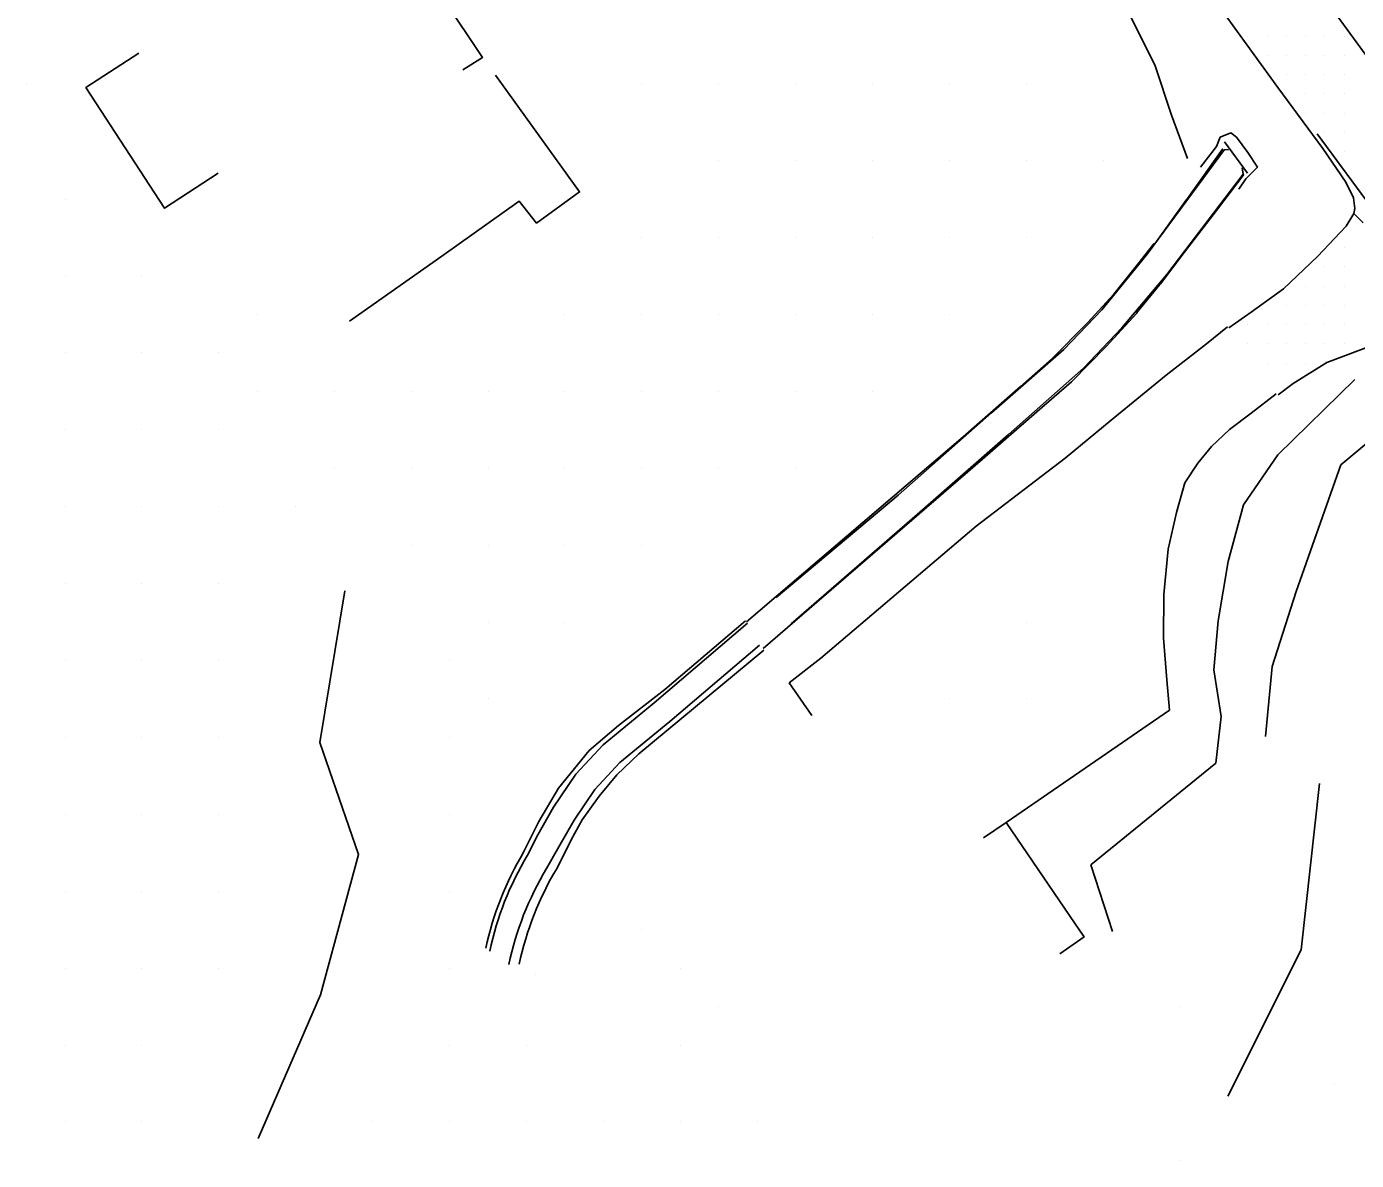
# Model space of a CAD drawing. Extents: x 1762120 to 1766775, y 709485 to 712965.
# Drawn here: x 1763554.9 to 1763727.9, y 711735.1 to 711882.5 of the extents above; entities that cross this region are included whole.
import ezdxf

# ---------------------------------------------------------------- set-up
doc = ezdxf.new("R2010")
doc.units = 0
for name, color, linetype in [('Exist DTM Breakline', 7, 'Continuous'), ('Exist DTM Breakline Underwater', 7, 'Continuous'), ('Exist DTM QL2 LIDAR Elevation Point', 7, 'Continuous'), ('Exist DTM Scan Elevation Point', 7, 'Continuous'), ('Exist Roads EOP', 7, 'Continuous'), ('Exist Roads EOP Other', 7, 'Continuous'), ('Exist Roads EOT', 7, 'Continuous'), ('Exist Structure Minor Head and End Wall', 7, 'Continuous'), ('PH Exist DTM Breakline', 7, 'Continuous')]:
    doc.layers.add(name, color=color, linetype=linetype)

msp = doc.modelspace()

# ---------------------------------------------------------------- linework, layer by layer
at = {"layer": 'Exist DTM Breakline'}
msp.add_lwpolyline([(1763712.55, 711861.36), (1763713.48, 711862.7), (1763714.99, 711864.22), (1763713.74, 711866.14), (1763712.25, 711868.12), (1763711.53, 711868.7), (1763710.14, 711868.12), (1763709.68, 711866.91), (1763707.56, 711864.22)], dxfattribs=at)
at = {"layer": 'Exist DTM Breakline Underwater'}
for points in [[(1763652.42, 711808.27), (1763668.27, 711821.55), (1763680.4, 711832.26), (1763689.79, 711840.52), (1763694.77, 711845.66), (1763700.63, 711852.89), (1763710.72, 711866.52), (1763711.24, 711866.49)], [(1763654.33, 711804.82), (1763670.74, 711819.05), (1763682.61, 711829.46), (1763692.38, 711838.07), (1763697.36, 711843.32), (1763703.21, 711850.28), (1763713.12, 711863.3), (1763713, 711864.15)]]:
    msp.add_lwpolyline(points, dxfattribs=at)
at = {"layer": 'Exist DTM QL2 LIDAR Elevation Point'}
for p, q in [((1763554.93, 711875.07), (1763554.93, 711875.07)), ((1763634.94, 711875.07), (1763634.94, 711875.07)), ((1763644.94, 711875.07), (1763644.94, 711875.07)), ((1763654.94, 711875.07), (1763654.94, 711875.07)), ((1763664.94, 711875.07), (1763664.94, 711875.07)), ((1763674.94, 711875.07), (1763674.94, 711875.07)), ((1763684.94, 711875.07), (1763684.94, 711875.07)), ((1763644.94, 711865.07), (1763644.94, 711865.07)), ((1763654.94, 711865.07), (1763654.94, 711865.07)), ((1763664.94, 711865.07), (1763664.94, 711865.07)), ((1763674.94, 711865.07), (1763674.94, 711865.07)), ((1763684.94, 711865.07), (1763684.94, 711865.07)), ((1763694.94, 711865.07), (1763694.94, 711865.07)), ((1763559.93, 711860.07), (1763559.93, 711860.07)), ((1763634.94, 711855.07), (1763634.94, 711855.07)), ((1763644.94, 711855.07), (1763644.94, 711855.07)), ((1763654.94, 711855.07), (1763654.94, 711855.07)), ((1763664.94, 711855.07), (1763664.94, 711855.07)), ((1763674.94, 711855.07), (1763674.94, 711855.07)), ((1763684.94, 711855.07), (1763684.94, 711855.07)), ((1763559.93, 711850.07), (1763559.93, 711850.07)), ((1763569.93, 711850.07), (1763569.93, 711850.07)), ((1763584.93, 711845.07), (1763584.93, 711845.07)), ((1763624.93, 711845.07), (1763624.93, 711845.07)), ((1763634.94, 711845.07), (1763634.94, 711845.07)), ((1763644.94, 711845.07), (1763644.94, 711845.07)), ((1763654.94, 711845.07), (1763654.94, 711845.07)), ((1763664.94, 711845.07), (1763664.94, 711845.07)), ((1763674.94, 711845.07), (1763674.94, 711845.07)), ((1763559.93, 711840.07), (1763559.93, 711840.07)), ((1763569.93, 711840.07), (1763569.93, 711840.07)), ((1763579.93, 711840.07), (1763579.93, 711840.07)), ((1763584.93, 711835.07), (1763584.93, 711835.07)), ((1763594.93, 711835.07), (1763594.93, 711835.07)), ((1763604.93, 711835.07), (1763604.93, 711835.07)), ((1763614.93, 711835.07), (1763614.93, 711835.07)), ((1763624.93, 711835.07), (1763624.93, 711835.07)), ((1763634.94, 711835.07), (1763634.94, 711835.07)), ((1763644.94, 711835.07), (1763644.94, 711835.07)), ((1763654.94, 711835.07), (1763654.94, 711835.07)), ((1763664.94, 711835.07), (1763664.94, 711835.07)), ((1763559.93, 711830.07), (1763559.93, 711830.07)), ((1763569.93, 711830.07), (1763569.93, 711830.07)), ((1763579.93, 711830.07), (1763579.93, 711830.07)), ((1763594.93, 711825.07), (1763594.93, 711825.07)), ((1763604.93, 711825.07), (1763604.93, 711825.07)), ((1763614.93, 711825.07), (1763614.93, 711825.07)), ((1763624.93, 711825.07), (1763624.93, 711825.07)), ((1763634.94, 711825.07), (1763634.94, 711825.07)), ((1763644.94, 711825.07), (1763644.94, 711825.07)), ((1763654.94, 711825.07), (1763654.94, 711825.07)), ((1763559.93, 711820.07), (1763559.93, 711820.07)), ((1763569.93, 711820.07), (1763569.93, 711820.07)), ((1763579.93, 711820.07), (1763579.93, 711820.07)), ((1763589.93, 711820.07), (1763589.93, 711820.07)), ((1763604.93, 711815.07), (1763604.93, 711815.07)), ((1763614.93, 711815.07), (1763614.93, 711815.07)), ((1763624.93, 711815.07), (1763624.93, 711815.07)), ((1763634.94, 711815.07), (1763634.94, 711815.07)), ((1763559.93, 711810.07), (1763559.93, 711810.07)), ((1763569.93, 711810.07), (1763569.93, 711810.07)), ((1763579.93, 711810.07), (1763579.93, 711810.07)), ((1763614.93, 711805.07), (1763614.93, 711805.07)), ((1763624.93, 711805.07), (1763624.93, 711805.07)), ((1763684.94, 711805.07), (1763684.94, 711805.07)), ((1763559.93, 711800.07), (1763559.93, 711800.07)), ((1763569.93, 711800.07), (1763569.93, 711800.07)), ((1763579.93, 711800.07), (1763579.93, 711800.07)), ((1763609.93, 711800.07), (1763609.93, 711800.07)), ((1763614.93, 711795.06), (1763614.93, 711795.06)), ((1763674.94, 711795.06), (1763674.94, 711795.06)), ((1763684.94, 711795.06), (1763684.94, 711795.06)), ((1763559.93, 711790.06), (1763559.93, 711790.06)), ((1763569.93, 711790.06), (1763569.93, 711790.06)), ((1763579.93, 711790.06), (1763579.93, 711790.06)), ((1763609.93, 711790.06), (1763609.93, 711790.06)), ((1763559.93, 711780.06), (1763559.93, 711780.06)), ((1763569.93, 711780.06), (1763569.93, 711780.06)), ((1763579.93, 711780.06), (1763579.93, 711780.06)), ((1763609.93, 711780.06), (1763609.93, 711780.06)), ((1763559.93, 711770.06), (1763559.93, 711770.06)), ((1763569.93, 711770.06), (1763569.93, 711770.06)), ((1763579.93, 711770.06), (1763579.93, 711770.06)), ((1763609.93, 711770.06), (1763609.93, 711770.06)), ((1763634.94, 711765.06), (1763634.94, 711765.06)), ((1763559.93, 711760.06), (1763559.93, 711760.06)), ((1763569.93, 711760.06), (1763569.93, 711760.06)), ((1763579.93, 711760.06), (1763579.93, 711760.06)), ((1763609.93, 711760.06), (1763609.93, 711760.06)), ((1763621.16, 711759.19), (1763621.16, 711759.19)), ((1763639.94, 711760.06), (1763639.94, 711760.06)), ((1763644.94, 711755.06), (1763644.94, 711755.06)), ((1763704.95, 711755.06), (1763704.95, 711755.06)), ((1763559.93, 711750.06), (1763559.93, 711750.06)), ((1763569.93, 711750.06), (1763569.93, 711750.06)), ((1763609.93, 711750.06), (1763609.93, 711750.06)), ((1763619.93, 711750.06), (1763619.93, 711750.06)), ((1763639.94, 711750.06), (1763639.94, 711750.06)), ((1763724.95, 711745.06), (1763724.95, 711745.06)), ((1763559.93, 711740.06), (1763559.93, 711740.06)), ((1763569.93, 711740.06), (1763569.93, 711740.06)), ((1763599.93, 711740.06), (1763599.93, 711740.06)), ((1763609.93, 711740.06), (1763609.93, 711740.06)), ((1763619.93, 711740.06), (1763619.93, 711740.06)), ((1763629.94, 711740.06), (1763629.94, 711740.06)), ((1763639.94, 711740.06), (1763639.94, 711740.06)), ((1763649.94, 711740.06), (1763649.94, 711740.06)), ((1763704.95, 711735.06), (1763704.95, 711735.06))]:
    msp.add_line(p, q, dxfattribs=at)
at = {"layer": 'Exist DTM Scan Elevation Point'}
for p, q in [((1763713.75, 711881.25), (1763713.75, 711881.25)), ((1763716.25, 711881.25), (1763716.25, 711881.25)), ((1763718.75, 711881.25), (1763718.75, 711881.25)), ((1763721.25, 711881.25), (1763721.25, 711881.25)), ((1763723.75, 711881.25), (1763723.75, 711881.25)), ((1763726.25, 711881.25), (1763726.25, 711881.25)), ((1763716.25, 711878.75), (1763716.25, 711878.75)), ((1763718.75, 711878.75), (1763718.75, 711878.75)), ((1763721.25, 711878.75), (1763721.25, 711878.75)), ((1763723.75, 711878.75), (1763723.75, 711878.75)), ((1763726.25, 711878.75), (1763726.25, 711878.75)), ((1763718.75, 711876.25), (1763718.75, 711876.25)), ((1763721.25, 711876.25), (1763721.25, 711876.25)), ((1763723.75, 711876.25), (1763723.75, 711876.25)), ((1763726.25, 711876.25), (1763726.25, 711876.25)), ((1763721.25, 711873.75), (1763721.25, 711873.75)), ((1763723.75, 711873.75), (1763723.75, 711873.75)), ((1763726.25, 711873.75), (1763726.25, 711873.75)), ((1763721.25, 711871.25), (1763721.25, 711871.25)), ((1763723.75, 711871.25), (1763723.75, 711871.25)), ((1763726.25, 711871.25), (1763726.25, 711871.25)), ((1763723.75, 711868.75), (1763723.75, 711868.75)), ((1763726.25, 711868.75), (1763726.25, 711868.75)), ((1763726.25, 711866.25), (1763726.25, 711866.25)), ((1763726.25, 711853.75), (1763726.25, 711853.75)), ((1763723.75, 711851.25), (1763723.75, 711851.25)), ((1763726.25, 711851.25), (1763726.25, 711851.25)), ((1763721.25, 711848.75), (1763721.25, 711848.75)), ((1763723.75, 711848.75), (1763723.75, 711848.75)), ((1763726.25, 711848.75), (1763726.25, 711848.75)), ((1763716.25, 711846.25), (1763716.25, 711846.25)), ((1763718.75, 711846.25), (1763718.75, 711846.25)), ((1763721.25, 711846.25), (1763721.25, 711846.25)), ((1763723.75, 711846.25), (1763723.75, 711846.25)), ((1763726.25, 711846.25), (1763726.25, 711846.25)), ((1763713.75, 711843.75), (1763713.75, 711843.75)), ((1763716.25, 711843.75), (1763716.25, 711843.75)), ((1763718.75, 711843.75), (1763718.75, 711843.75)), ((1763721.25, 711843.75), (1763721.25, 711843.75)), ((1763723.75, 711843.75), (1763723.75, 711843.75)), ((1763726.25, 711843.75), (1763726.25, 711843.75)), ((1763713.75, 711841.25), (1763713.75, 711841.25)), ((1763716.25, 711841.25), (1763716.25, 711841.25)), ((1763718.75, 711841.25), (1763718.75, 711841.25)), ((1763721.25, 711841.25), (1763721.25, 711841.25)), ((1763723.75, 711841.25), (1763723.75, 711841.25)), ((1763726.25, 711841.25), (1763726.25, 711841.25)), ((1763716.25, 711838.75), (1763716.25, 711838.75)), ((1763718.75, 711838.75), (1763718.75, 711838.75)), ((1763721.25, 711838.75), (1763721.25, 711838.75)), ((1763718.75, 711836.25), (1763718.75, 711836.25))]:
    msp.add_line(p, q, dxfattribs=at)
at = {"layer": 'Exist Roads EOP'}
msp.add_lwpolyline([(1763595.29, 712041.37), (1763607.49, 712024.35), (1763616.55, 712012.42), (1763625.46, 712000.36), (1763634.3, 711988.27), (1763643.2, 711976.21), (1763651.97, 711964.05), (1763660.84, 711951.97), (1763669.7, 711939.87), (1763678.64, 711927.84), (1763687.52, 711915.76), (1763696.46, 711903.72), (1763705.31, 711891.61), (1763717.65, 711874.59), (1763723.49, 711866.66), (1763726.5, 711862.29), (1763727.49, 711860.22), (1763727.65, 711858.85), (1763727.52, 711858.18), (1763728.73, 711856.96)], dxfattribs=at)
at = {"layer": 'Exist Roads EOP Other'}
for points in [[(1763727.52, 711858.18), (1763726.51, 711856.56), (1763722.8, 711852.6), (1763718.38, 711848.41), (1763714.15, 711845.38), (1763711.28, 711843.32)], [(1763738.13, 711842.94), (1763735.7, 711842.63), (1763730.13, 711841.12), (1763723.99, 711838.8), (1763719.64, 711836.09), (1763717.69, 711834.6)]]:
    msp.add_lwpolyline(points, dxfattribs=at)
at = {"layer": 'Exist Roads EOT'}
for points in [[(1763567.77, 712098.53), (1763588.56, 712070.29), (1763609.16, 712042.27), (1763632.35, 712010.63), (1763643.85, 711994.92), (1763653.6, 711981.68), (1763666.28, 711964.42), (1763694.36, 711926.12), (1763710.71, 711903.83), (1763724.54, 711885.03), (1763739.13, 711865.03)], [(1763722.77, 711868.57), (1763730.41, 711858.17)]]:
    msp.add_lwpolyline(points, dxfattribs=at)
at = {"layer": 'Exist Structure Minor Head and End Wall'}
msp.add_line((1763713.68, 711863.46), (1763710.68, 711867.5), dxfattribs=at)
for points in [[(1763648.52, 711805.08), (1763676.71, 711829.17), (1763684.18, 711835.69), (1763688.28, 711839.32), (1763692.89, 711843.98), (1763696.29, 711847.72), (1763699.43, 711851.59), (1763701.49, 711854.23), (1763701.63, 711854.23), (1763705.79, 711860.07), (1763705.89, 711860.16), (1763710.43, 711866.58), (1763710.41, 711866.58)], [(1763650.71, 711801.63), (1763679.24, 711826.26), (1763686.31, 711832.42), (1763690.79, 711836.29), (1763695.33, 711840.89), (1763699.28, 711845.23), (1763699.35, 711845.36), (1763702.27, 711848.95), (1763702.38, 711849.04), (1763705.47, 711853.13), (1763709.64, 711858.6), (1763713.2, 711863.28)]]:
    msp.add_lwpolyline(points, dxfattribs=at)
at = {"layer": 'PH Exist DTM Breakline'}
for p, q in [((1763620.07, 711774.76), (1763621.39, 711777.41)), ((1763622.54, 711773.01), (1763624.15, 711775.84))]:
    msp.add_line(p, q, dxfattribs=at)
for points in [[(1763684.68, 711907.68), (1763692.91, 711895.93), (1763698, 711884.8), (1763701.69, 711877.38), (1763703.82, 711871), (1763705.9, 711865.36)], [(1763595.5, 711904.5), (1763608.02, 711885.33), (1763609.15, 711886.11), (1763614.23, 711878.5), (1763611.65, 711876.88)], [(1763569.51, 711879.05), (1763562.64, 711874.56), (1763572.88, 711858.88), (1763579.84, 711863.42)], [(1763615.89, 711876.2), (1763626.83, 711861), (1763621.24, 711856.95), (1763618.99, 711859.78), (1763608.93, 711852.65), (1763596.92, 711844.21)], [(1763711.08, 711843.45), (1763708.34, 711841.24), (1763703.1, 711837.16), (1763695.95, 711831.34), (1763689.98, 711826.39), (1763678.4, 711817.55), (1763658.21, 711800.35)], [(1763727.65, 711836.6), (1763717.63, 711826.8), (1763713.19, 711820.32), (1763711.19, 711812.95), (1763709.88, 711805.21), (1763709.32, 711798.85), (1763710.25, 711792.77), (1763709.56, 711786.73), (1763693.32, 711773.48), (1763696.12, 711764.82)], [(1763717.41, 711834.75), (1763714.18, 711832.24), (1763711.34, 711830.11), (1763708.99, 711827.88), (1763707.22, 711825.72), (1763705.54, 711823.16), (1763704.48, 711819.33), (1763703.39, 711814.56), (1763702.83, 711808.64), (1763702.76, 711802.96), (1763703.22, 711797.56), (1763703.56, 711793.61), (1763682.32, 711779.01)], [(1763716.03, 711790.17), (1763716.88, 711799.28), (1763720.02, 711809.03), (1763725.83, 711825.51), (1763733.08, 711831.52), (1763738.16, 711827.59), (1763741.79, 711821.09), (1763751.58, 711810.72), (1763757.14, 711803.72), (1763763.06, 711798.62), (1763767.98, 711791.02), (1763773.8, 711782.88), (1763772.85, 711780.15), (1763771.77, 711774.66), (1763772.11, 711768.97), (1763770.42, 711764.71), (1763750.83, 711753.29)], [(1763596.32, 711809.12), (1763593.04, 711789.41), (1763598.1, 711774.82), (1763593.16, 711756.57), (1763585.06, 711737.91)], [(1763648.39, 711805.23), (1763637.92, 711796.3), (1763631.89, 711791.6), (1763628.09, 711788.37), (1763624.11, 711783.48), (1763621.54, 711779.15), (1763619.56, 711775.13)], [(1763648.68, 711804.9), (1763636.54, 711794.55), (1763629.91, 711789.11), (1763626.34, 711785.29), (1763623.43, 711780.99), (1763621.39, 711777.41)], [(1763650.25, 711802.08), (1763638.57, 711792.12), (1763632.08, 711786.8), (1763628.82, 711783.31), (1763626.13, 711779.31), (1763624.15, 711775.84)], [(1763623.91, 711773.08), (1763625.75, 711776.76), (1763627.19, 711779.36), (1763629.37, 711782.43), (1763631.67, 711785.21), (1763634.54, 711787.94), (1763650.8, 711801.41)], [(1763658.21, 711800.35), (1763654.11, 711797.15), (1763657.04, 711792.93)], [(1763723.04, 711784.06), (1763720.65, 711762.45), (1763711.15, 711743.4)], [(1763682.32, 711779.01), (1763679.38, 711777.01)], [(1763682.32, 711779.01), (1763691.95, 711764.86), (1763692.43, 711764.11), (1763689.3, 711761.94)]]:
    msp.add_lwpolyline(points, dxfattribs=at)
for centre in [(1763654.65, 711754.08), (1763655.16, 711753.71), (1763657.63, 711751.96), (1763659, 711752.03)]:
    msp.add_arc(centre, 40.92, 149.0401, 167.915, dxfattribs=at)

doc.saveas('drawing.dxf')
